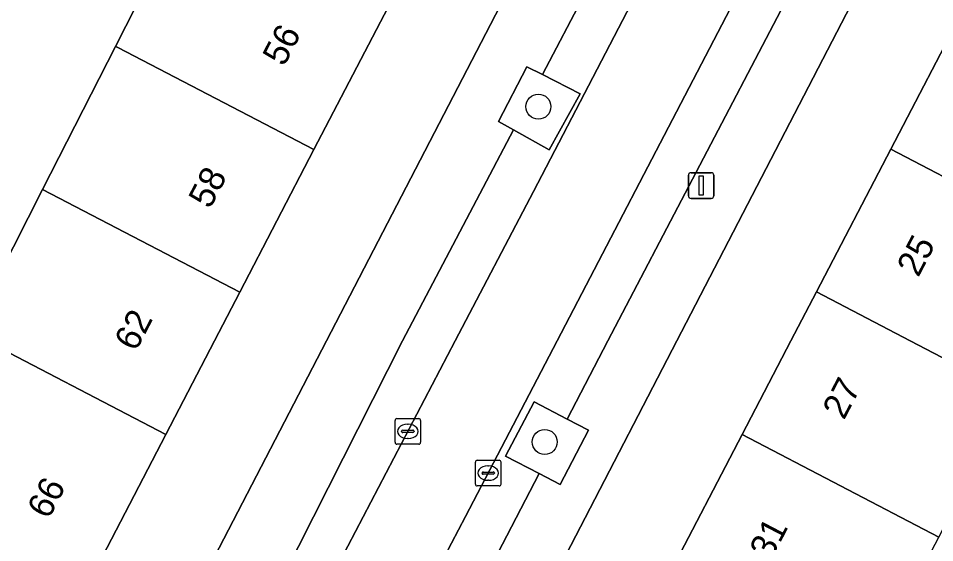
# Model space of a CAD drawing. Extents: x 160349 to 161355, y 381727 to 382854.
# Drawn here: x 160747.8 to 160783.6, y 381992.12 to 382012.59 of the extents above; entities that cross this region are included whole.
import ezdxf

# ---------------------------------------------------------------- set-up
doc = ezdxf.new("R2010")
doc.units = 0
for name, color, linetype in [('IMGEO_Boom', 7, 'Continuous'), ('IMGEO_Erf', 7, 'Continuous'), ('IMGEO_Groenvoorziening', 7, 'Continuous'), ('IMGEO_Kolk', 7, 'Continuous'), ('IMGEO_Lichtmast', 7, 'Continuous'), ('IMGEO_Pand', 7, 'Continuous'), ('IMGEO_Pand_nummerreeks', 7, 'Continuous'), ('IMGEO_Parkeervlak_open', 7, 'Continuous'), ('IMGEO_Rijbaan_lokaal_open', 7, 'Continuous'), ('IMGEO_Voetpad_open', 7, 'Continuous')]:
    doc.layers.add(name, color=color, linetype=linetype)

msp = doc.modelspace()

# ---------------------------------------------------------------- linework, layer by layer
at = {"layer": 'IMGEO_Boom'}
for centre in [(160768.118, 382009.145), (160768.366, 381996.049)]:
    msp.add_circle(centre, 0.489, dxfattribs=at)
at = {"layer": 'IMGEO_Erf'}
for points in [[(160733.5, 381991.897), (160750, 381983.553), (160751.631, 381984.178), (160759.835, 382000), (160785.858, 382050.188), (160815.372, 382106.589)], [(160745.9, 382000.319), (160748.744, 382005.91), (160751.588, 382011.501), (160754.434, 382017.095), (160757.276, 382022.682), (160760.117, 382028.266), (160762.969, 382033.873), (160765.817, 382039.47), (160768.729, 382045.195), (160772.349, 382043.313), (160776.786, 382041.007), (160773.819, 382035.302), (160770.925, 382029.735), (160768.031, 382024.169), (160765.136, 382018.602), (160762.242, 382013.036), (160759.347, 382007.469), (160756.453, 382001.903), (160755.464, 382000), (160753.559, 381996.337), (160749.492, 381988.516), (160749.315, 381988.608), (160749.463, 381988.892), (160742.16, 381992.689)]]:
    msp.add_lwpolyline(points, dxfattribs=at)
msp.add_lwpolyline([(160784.789, 382013.052), (160787.693, 382018.623), (160790.596, 382024.194), (160793.5, 382029.764), (160796.403, 382035.335), (160799.307, 382040.906), (160802.279, 382046.609), (160803.414, 382046.017), (160804.762, 382048.597), (160800.003, 382051.064), (160773.531, 382000), (160762.232, 381978.206), (160762.776, 381976.768), (160767.854, 381974.139), (160769.932, 381978.12), (160767.476, 381979.401), (160767.328, 381979.118), (160767.151, 381979.21), (160770.272, 381985.198), (160773.176, 381990.769), (160776.079, 381996.34), (160777.987, 382000), (160778.983, 382001.911), (160781.886, 382007.481)], close=True, dxfattribs=at)
at = {"layer": 'IMGEO_Groenvoorziening'}
for points in [[(160768.276, 382010.4), (160767.672, 382010.706), (160766.553, 382008.565), (160767.141, 382008.239), (160768.539, 382007.462), (160769.755, 382009.649)], [(160769.249, 381996.944), (160767.947, 381997.622), (160766.839, 381995.494), (160768.143, 381994.815), (160768.967, 381994.385), (160770.076, 381996.514)]]:
    msp.add_lwpolyline(points, close=True, dxfattribs=at)
at = {"layer": 'IMGEO_Kolk'}
for p, q in [((160762.516, 381996.037), (160762.516, 381996.889)), ((160762.591, 381996.963), (160763.443, 381996.963)), ((160763.004, 381996.743), (160763.029, 381996.743)), ((160763.517, 381996.889), (160763.517, 381996.037)), ((160762.775, 381996.457), (160762.775, 381996.469)), ((160763.213, 381996.42), (160762.815, 381996.42)), ((160762.818, 381996.506), (160763.216, 381996.506)), ((160763.259, 381996.469), (160763.259, 381996.457)), ((160763.027, 381996.183), (160763.002, 381996.183)), ((160763.443, 381995.963), (160762.591, 381995.963)), ((160765.731, 381995.334), (160766.583, 381995.334)), ((160765.656, 381994.408), (160765.656, 381995.26)), ((160766.144, 381995.114), (160766.169, 381995.114)), ((160766.657, 381995.26), (160766.657, 381994.408)), ((160765.915, 381994.828), (160765.915, 381994.84)), ((160766.353, 381994.791), (160765.955, 381994.791)), ((160765.958, 381994.877), (160766.356, 381994.877)), ((160766.399, 381994.84), (160766.399, 381994.828)), ((160766.583, 381994.334), (160765.731, 381994.334)), ((160766.167, 381994.554), (160766.142, 381994.554))]:
    msp.add_line(p, q, dxfattribs=at)
for points in [[(160762.516, 381996.037), (160762.516, 381996.889)], [(160762.591, 381996.963), (160763.443, 381996.963)], [(160763.517, 381996.889), (160763.517, 381996.037)], [(160763.443, 381995.963), (160762.591, 381995.963)], [(160765.731, 381995.334), (160766.583, 381995.334)], [(160765.656, 381994.408), (160765.656, 381995.26)], [(160766.657, 381995.26), (160766.657, 381994.408)], [(160766.583, 381994.334), (160765.731, 381994.334)]]:
    msp.add_lwpolyline(points, dxfattribs=at)
for centre, radius, start, end in [((160762.593, 381996.887), 0.0765, 91.552, 178.448), ((160762.593, 381996.887), 0.0765, 91.552, 178.448), ((160763.441, 381996.887), 0.0765, 1.552, 88.448), ((160763.441, 381996.887), 0.0765, 1.552, 88.448), ((160762.815, 381996.466), 0.0403, 85.8775, 175.7526), ((160762.812, 381996.456), 0.0366, 178.938, 274.7102), ((160763.216, 381996.463), 0.043, 264.8664, 352.4533), ((160763.22, 381996.468), 0.0386, 1.7309, 96.639), ((160762.593, 381996.039), 0.0765, 181.552, 268.448), ((160762.593, 381996.039), 0.0765, 181.552, 268.448), ((160763.441, 381996.039), 0.0765, 271.552, 358.448), ((160763.441, 381996.039), 0.0765, 271.552, 358.448), ((160765.733, 381995.258), 0.0765, 91.552, 178.448), ((160765.733, 381995.258), 0.0765, 91.552, 178.448), ((160766.581, 381995.258), 0.0765, 1.552, 88.448), ((160766.581, 381995.258), 0.0765, 1.552, 88.448), ((160765.955, 381994.837), 0.0403, 85.8775, 175.7526), ((160765.952, 381994.827), 0.0366, 178.938, 274.7102), ((160766.356, 381994.834), 0.043, 264.8664, 352.4533), ((160766.36, 381994.839), 0.0386, 1.7309, 96.639), ((160765.733, 381994.41), 0.0765, 181.552, 268.448), ((160765.733, 381994.41), 0.0765, 181.552, 268.448), ((160766.581, 381994.41), 0.0765, 271.552, 358.448), ((160766.581, 381994.41), 0.0765, 271.552, 358.448)]:
    msp.add_arc(centre, radius, start, end, dxfattribs=at)
for centre, major_axis, ratio, start_param, end_param in [((160763.003, 381996.463), (-0.387, 0.002), 0.722429, 4.712389, 7.853982), ((160763.028, 381996.463), (-0.39, 0.002), 0.717154, 1.570796, 4.712389), ((160766.143, 381994.834), (-0.387, 0.002), 0.722429, 4.712389, 7.853982), ((160766.168, 381994.834), (-0.39, 0.002), 0.717154, 1.570796, 4.712389)]:
    msp.add_ellipse(centre, major_axis=major_axis, ratio=ratio, start_param=start_param, end_param=end_param, dxfattribs=at)
at = {"layer": 'IMGEO_Lichtmast'}
for p, q in [((160773.982, 382005.665), (160773.982, 382006.465)), ((160773.982, 382006.465), (160773.982, 382005.665)), ((160774.082, 382006.565), (160774.872, 382006.565)), ((160774.872, 382006.565), (160774.082, 382006.565)), ((160774.972, 382006.465), (160774.972, 382005.665)), ((160774.972, 382005.665), (160774.972, 382006.465)), ((160774.872, 382005.565), (160774.082, 382005.565)), ((160774.082, 382005.565), (160774.872, 382005.565))]:
    msp.add_line(p, q, dxfattribs=at)
msp.add_lwpolyline([(160774.402, 382006.44), (160774.552, 382006.44), (160774.552, 382005.69), (160774.402, 382005.69), (160774.402, 382006.44)], dxfattribs=at)
for centre, start, end in [((160774.082, 382006.465), 90, 180), ((160774.082, 382006.465), 90, 180), ((160774.872, 382006.465), 0, 90), ((160774.872, 382006.465), 360, 90), ((160774.082, 382005.665), 180, 270), ((160774.082, 382005.665), 180, 270), ((160774.872, 382005.665), 270, 0), ((160774.872, 382005.665), 270, 0)]:
    msp.add_arc(centre, 0.1, start, end, dxfattribs=at)
at = {"layer": 'IMGEO_Pand'}
for points in [[(160759.347, 382007.469), (160762.242, 382013.036), (160754.582, 382017.019), (160754.434, 382017.095), (160751.588, 382011.501), (160751.687, 382011.452)], [(160781.886, 382007.481), (160789.577, 382003.472), (160792.486, 382009.043), (160784.789, 382013.052)], [(160759.347, 382007.469), (160751.687, 382011.452), (160751.588, 382011.501), (160748.744, 382005.91), (160756.453, 382001.903)], [(160778.983, 382001.911), (160782.649, 382000), (160786.67, 381997.904), (160787.764, 382000), (160789.577, 382003.472), (160781.886, 382007.481)], [(160748.744, 382005.91), (160745.9, 382000.319), (160753.559, 381996.337), (160755.464, 382000), (160756.453, 382001.903)], [(160778.983, 382001.911), (160777.987, 382000), (160776.079, 381996.34), (160783.762, 381992.338), (160786.67, 381997.904), (160782.649, 382000)], [(160745.9, 382000.319), (160745.737, 382000), (160741.835, 381992.497), (160742.013, 381992.405), (160742.16, 381992.689), (160749.463, 381988.892), (160749.315, 381988.608), (160749.492, 381988.516), (160753.559, 381996.337)], [(160773.176, 381990.769), (160780.853, 381986.767), (160783.762, 381992.338), (160776.079, 381996.34)]]:
    msp.add_lwpolyline(points, close=True, dxfattribs=at)
at = {"layer": 'IMGEO_Parkeervlak_open'}
msp.add_lwpolyline([(160795.072, 382050.062), (160794.879, 382049.702), (160793.507, 382047.137), (160789.792, 382040.194), (160782.677, 382026.521), (160774.644, 382011.118), (160768.848, 382000), (160765.268, 381993.133), (160761.994, 381986.897), (160760.696, 381984.426), (160762.308, 381983.597), (160763.831, 381986.517), (160768.143, 381994.815), (160766.839, 381995.494), (160767.947, 381997.622), (160769.249, 381996.944), (160770.837, 382000), (160777.733, 382013.169), (160776.339, 382013.968), (160777.422, 382016.101), (160778.883, 382015.364), (160783.397, 382023.984)], dxfattribs=at)
msp.add_lwpolyline([(160781.354, 382031.635), (160783.446, 382035.626), (160781.97, 382036.426), (160781.638, 382035.839), (160774.373, 382022.01), (160775.808, 382021.286), (160774.61, 382019.076), (160773.244, 382019.859), (160768.276, 382010.4), (160769.755, 382009.649), (160768.539, 382007.462), (160767.141, 382008.239), (160762.814, 382000), (160757.58, 381989.672), (160759.1, 381988.908), (160760.069, 381990.833), (160764.87, 382000), (160767.923, 382005.828)], close=True, dxfattribs=at)
at = {"layer": 'IMGEO_Rijbaan_lokaal_open'}
msp.add_lwpolyline([(160782.677, 382026.521), (160789.792, 382040.194), (160793.507, 382047.137), (160790.333, 382048.763), (160787.675, 382043.693), (160786.672, 382041.78), (160784.524, 382037.682), (160784.468, 382037.576), (160784.399, 382037.445), (160783.446, 382035.626), (160781.354, 382031.635), (160767.923, 382005.828), (160764.87, 382000), (160760.069, 381990.833), (160759.1, 381988.908), (160758.898, 381988.506), (160761.994, 381986.897), (160765.268, 381993.133), (160768.848, 382000), (160774.644, 382011.118)], close=True, dxfattribs=at)
at = {"layer": 'IMGEO_Voetpad_open'}
for points in [[(160830.101, 382132.01), (160817.137, 382109.957), (160817.107, 382109.905), (160815.372, 382106.589), (160785.858, 382050.188), (160759.835, 382000), (160751.631, 381984.178), (160750, 381983.553), (160754.728, 381981.086)], [(160758.807, 381979.11), (160762.776, 381976.768), (160762.232, 381978.206), (160773.531, 382000), (160800.003, 382051.064), (160800.514, 382052.05), (160800.981, 382052.95), (160826.52, 382101.729)], [(160757.553, 381985.834), (160757.593, 381986.023), (160757.919, 381986.643), (160755.927, 381987.689), (160757.09, 381989.919), (160757.58, 381989.672), (160762.814, 382000), (160767.141, 382008.239), (160766.553, 382008.565), (160767.672, 382010.706), (160768.276, 382010.4), (160773.244, 382019.859)], [(160777.733, 382013.169), (160770.837, 382000), (160769.249, 381996.944), (160770.076, 381996.514), (160768.967, 381994.385), (160768.143, 381994.815), (160763.831, 381986.517), (160762.308, 381983.597), (160760.696, 381984.426), (160760.459, 381983.965), (160759.763, 381982.633), (160759.507, 381982.012)]]:
    msp.add_lwpolyline(points, dxfattribs=at)

# ---------------------------------------------------------------- texts
at = {"layer": 'IMGEO_Pand_nummerreeks'}
for s, rotation, p in [('56', 62.5274, (160758.178, 382010.681)), ('58', 62.5274, (160755.286, 382005.118)), ('25', 62.4722, (160782.963, 382002.45)), ('62', 62.5282, (160752.389, 381999.548)), ('27', 62.4683, (160780.059, 381996.879)), ('66', 62.527, (160748.983, 381992.997)), ('31', 62.4764, (160777.207, 381991.406))]:
    msp.add_text(s, height=1, rotation=rotation, dxfattribs=at).set_placement(p)

doc.saveas('drawing.dxf')
